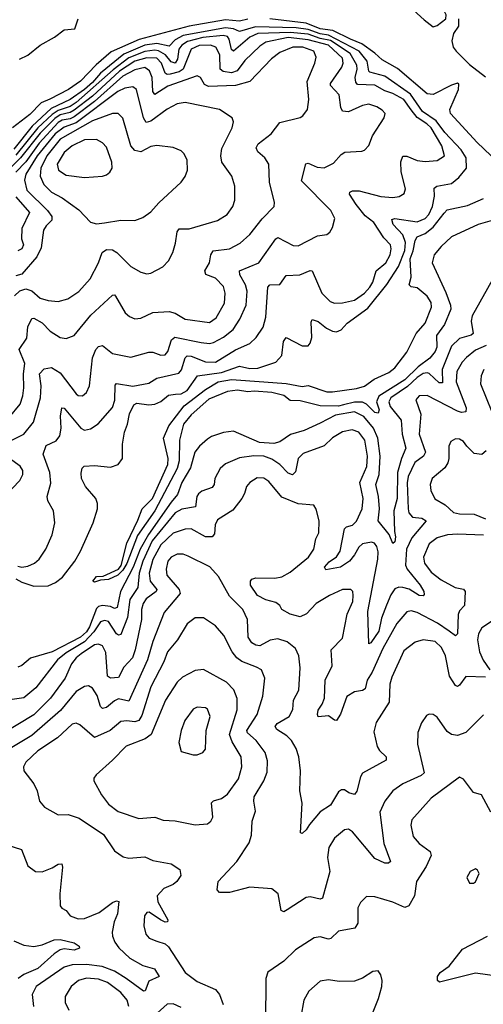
# Model space of a CAD drawing. Extents: x 1771496 to 1971148, y 471553 to 643630.
# Tile 519 of 656: x 1846914 to 1849213, y 625066 to 629951. Entities that reach past the tile are written whole.
import ezdxf

# ---------------------------------------------------------------- set-up
doc = ezdxf.new("R2010")
doc.units = 0

msp = doc.modelspace()

# ---------------------------------------------------------------- linework, layer by layer
at = {"layer": '0CON10XD'}
for points in [[(1848965, 629915.4), (1848985, 629922.5), (1849028, 629955), (1849029.5, 629975), (1849014.7, 630005), (1848954, 630055), (1848899.2, 630135), (1848850.2, 630180.2), (1848797.7, 630247.7), (1848755, 630273.2), (1848725, 630280.3), (1848704.3, 630275.7), (1848697.3, 630255), (1848713.6, 630173.6), (1848723.5, 630155), (1848816.6, 630066.6), (1848868, 629998), (1848920.2, 629950.2), (1848965, 629915.4)], [(1848045, 629953.8), (1848005, 629944.3), (1847935, 629950.3), (1847755, 629918.7), (1847506.9, 629853.1), (1847368.2, 629791.8), (1847292.9, 629727.1), (1847215, 629646.2), (1847156.2, 629605), (1847063.6, 629556.4), (1847020.9, 629539.1), (1846965, 629480.5), (1846877.8, 629415)], [(1846912.9, 629755), (1846955, 629774.6), (1847015, 629824.7), (1847086.1, 629863.9), (1847135, 629900), (1847187.5, 629905), (1847204, 629955)], [(1849285.2, 629245), (1849182.7, 629342.7), (1849051.4, 629485), (1849047.2, 629505), (1849090, 629605), (1849092, 629632), (1849085, 629635.6), (1849055, 629626), (1848965, 629580.6), (1848935, 629582.8), (1848788.6, 629708.6), (1848711.5, 629751.5), (1848675.1, 629785.1), (1848610.6, 629830.6), (1848555.2, 629854.8), (1848467.9, 629897.9), (1848405, 629905.7), (1848335, 629934.1), (1848155.1, 629954.9)], [(1849091, 629955), (1849091.2, 629918.8), (1849065, 629882.9), (1849056.9, 629846.9), (1849064.6, 629815), (1849078.9, 629795), (1849145, 629728.9), (1849225, 629668.1)], [(1846895, 627176.7), (1846925, 627160.7), (1846985, 627141.6), (1847055, 627142.7), (1847091.2, 627158.8), (1847126.7, 627185), (1847188.4, 627265), (1847216, 627315), (1847277.8, 627455), (1847299.6, 627525), (1847300.8, 627550.7), (1847292.2, 627575), (1847240, 627635), (1847221.4, 627675), (1847218.8, 627701.2), (1847224.3, 627725.7), (1847234.5, 627735.5), (1847285, 627739.1), (1847365, 627731.1), (1847402, 627745), (1847424, 627775), (1847423.3, 627845), (1847434.5, 627905), (1847449.6, 627945), (1847458, 627995), (1847479.6, 628040.4), (1847495, 628048.1), (1847555, 628040), (1847585, 628043.2), (1847615, 628056.2), (1847652, 628088), (1847686.2, 628093.8), (1847715, 628095.7), (1847745, 628111), (1847795.7, 628184.3), (1847915, 628200.5), (1848005, 628232.4), (1848055, 628220.2), (1848095, 628222), (1848185, 628251.8), (1848215, 628286), (1848223.2, 628355), (1848235, 628374.3), (1848315, 628333.4), (1848345, 628333.3), (1848355, 628346), (1848363.1, 628375), (1848359.3, 628450.7), (1848365, 628464.2), (1848395, 628454.6), (1848435, 628421.6), (1848465, 628405.9), (1848485, 628402.5), (1848508, 628412), (1848537.6, 628445), (1848640.4, 628519.6), (1848735, 628636.9), (1848793.7, 628726.3), (1848825, 628806.9), (1848827.8, 628845), (1848814.2, 628884.2), (1848766.7, 628935), (1848760.4, 628959.6), (1848775, 628965.2), (1848885, 628947.5), (1848925, 628964.3), (1848942.6, 628985), (1848961, 629025), (1848971.7, 629075), (1848969.5, 629115), (1848983.8, 629125), (1849055, 629138.8), (1849091.5, 629168.5), (1849130.9, 629215), (1849128.8, 629265), (1849104.3, 629305), (1849022.3, 629392.3), (1848979.2, 629449.2), (1848912.4, 629495), (1848851.9, 629581.9), (1848725, 629671), (1848650.5, 629690.5), (1848645.2, 629695.2), (1848637.1, 629745), (1848597.2, 629795), (1848446.3, 629875), (1848405, 629880.2), (1848345, 629902.9), (1848285, 629911.1), (1848084.3, 629915.7), (1848005, 629891.9), (1847975, 629905.7), (1847935, 629910.6), (1847725, 629871.9), (1847685, 629850.4), (1847655, 629820.2), (1847595, 629832.5), (1847535, 629824.3), (1847430.6, 629779.4), (1847314.9, 629685.1), (1847275, 629639.4), (1847235, 629605.5), (1847165.2, 629555), (1847069.7, 629510.3), (1846976.6, 629423.4), (1846885, 629308.5)], [(1847388.3, 628138.3), (1847395, 628145.6), (1847475, 628133.2), (1847555, 628148.6), (1847595, 628172.8), (1847703.1, 628196.9), (1847716.7, 628213.3), (1847735, 628274.4), (1847745, 628284), (1847765, 628281.7), (1847835, 628253.5), (1847885, 628251.6), (1847985, 628313.7), (1848054.8, 628345.2), (1848087.3, 628375), (1848121.8, 628425), (1848135.3, 628475), (1848145.6, 628625), (1848155, 628636.5), (1848205, 628637.5), (1848235, 628681.9), (1848304.3, 628685.7), (1848355, 628707.1), (1848365, 628705.6), (1848413.4, 628595), (1848453.4, 628553.4), (1848475, 628544.6), (1848515, 628545.8), (1848575, 628560.5), (1848625, 628594.8), (1848650.4, 628625), (1848665, 628649.5), (1848681.6, 628705), (1848730, 628745), (1848751.2, 628785), (1848757, 628815), (1848753.2, 628835), (1848719.4, 628869.4), (1848670, 628945), (1848628.4, 628978.4), (1848583.3, 629035), (1848550, 629085), (1848552, 629095), (1848565, 629101.4), (1848598.2, 629101.8), (1848705.4, 629074.6), (1848765, 629069.6), (1848796.4, 629073.6), (1848820.6, 629089.4), (1848827.9, 629112.1), (1848805.8, 629195.8), (1848804.7, 629245.3), (1848815, 629274.2), (1848835, 629274.5), (1848885, 629252.1), (1848925, 629246.9), (1848985, 629252.1), (1849021.5, 629275), (1849007.2, 629325), (1848955, 629414), (1848933.3, 629435), (1848885.1, 629465.1), (1848855, 629504.4), (1848818.8, 629555), (1848765, 629585.5), (1848725, 629598.4), (1848675, 629625.9), (1848590.2, 629630.2), (1848581.7, 629641.7), (1848577.3, 629665), (1848587.7, 629705), (1848585.7, 629725), (1848553.7, 629783.7), (1848455, 629847.2), (1848405, 629857.1), (1848345, 629879), (1848255, 629887.6), (1848095, 629882), (1848055, 629864.8), (1847975, 629794.7), (1847965, 629803.1), (1847953.2, 629855), (1847945, 629867.8), (1847923, 629873), (1847823.3, 629863.4), (1847746.7, 629843.3), (1847717.6, 629825), (1847703.9, 629805), (1847697.4, 629755), (1847684.8, 629735.2), (1847665, 629741.5), (1847637.2, 629777.2), (1847603, 629797), (1847585, 629800.4), (1847535, 629793.7), (1847455, 629761.8), (1847378.3, 629701.7), (1847195, 629540), (1847165, 629520.8), (1847105, 629500.1), (1847075, 629481), (1847005, 629415), (1846895, 629278.7)], [(1846874.7, 627865), (1846935.2, 627894.8), (1846981.9, 627955), (1847016.9, 628075), (1847020.6, 628135), (1847012.5, 628195), (1847035, 628219.4), (1847072.5, 628225), (1847115, 628198.6), (1847195, 628095.5), (1847205, 628086.7), (1847225, 628084.4), (1847245, 628102), (1847261.2, 628135), (1847275.6, 628274.4), (1847291.8, 628315), (1847305, 628330), (1847325, 628334.4), (1847375, 628295.5), (1847465, 628277.5), (1847555, 628301.5), (1847575, 628300.9), (1847615, 628286.2), (1847635, 628288.2), (1847648.9, 628305), (1847667, 628363), (1847683.4, 628376.6), (1847815, 628349.3), (1847855, 628345.2), (1847875, 628349.8), (1847925, 628375.7), (1847972.5, 628415), (1848006.5, 628465), (1848036.9, 628535), (1848042.6, 628605), (1848033.7, 628635), (1848006.2, 628685), (1848005, 628705.4), (1848099.5, 628745), (1848185, 628864.5), (1848195, 628870), (1848270.9, 628830.9), (1848295, 628829.5), (1848390.5, 628879.5), (1848436.7, 628885), (1848452.4, 628897.6), (1848465, 628920), (1848476.7, 628965), (1848458.1, 629005), (1848312.4, 629152.4), (1848333.7, 629236.3), (1848345, 629240), (1848389.3, 629219.3), (1848425, 629216.2), (1848470.5, 629239.5), (1848507.8, 629282.2), (1848526, 629294), (1848611.4, 629298.6), (1848625, 629304), (1848645, 629326.2), (1848664.4, 629375), (1848721.4, 629465), (1848727.1, 629485), (1848712.5, 629502.5), (1848685, 629519.6), (1848645, 629531.5), (1848615, 629526), (1848545, 629494.1), (1848515, 629497.5), (1848506.5, 629515), (1848498, 629578), (1848456.2, 629625), (1848455.3, 629635), (1848511.9, 629715), (1848519, 629735), (1848515, 629760.4), (1848445, 629824.9), (1848345, 629850.7), (1848245, 629862.8), (1848135, 629839.1), (1848105, 629819.7), (1848031.2, 629748.8), (1847992.1, 629697.9), (1847965, 629688.3), (1847923.5, 629693.5), (1847909, 629705), (1847906.4, 629776.4), (1847886.9, 629815), (1847860, 629825), (1847805, 629822.4), (1847765, 629804.7), (1847724.2, 629705), (1847705, 629692.9), (1847661.2, 629681.2), (1847645, 629679.7), (1847635.7, 629685.7), (1847616.7, 629735), (1847595, 629759.6), (1847545, 629761.8), (1847484.9, 629745.1), (1847408.9, 629695), (1847275, 629572.2), (1847185, 629501.5), (1847165, 629490.2), (1847115, 629478.8), (1847088.8, 629461.2), (1847015, 629387.8), (1846918.9, 629265), (1846866.6, 629215)], [(1846862.6, 627977.4), (1846915.9, 628044.1), (1846930, 628085), (1846935.2, 628125.2), (1846932.5, 628195), (1846940.5, 628245), (1846912, 628315), (1846948.9, 628371.1), (1846955, 628427.5), (1846975, 628468.8), (1846985, 628471.2), (1847025, 628446.9), (1847065.6, 628405.6), (1847114.2, 628374.2), (1847145, 628368.8), (1847185, 628384), (1847267.3, 628485), (1847375, 628584.3), (1847385, 628585.7), (1847390, 628580), (1847437, 628497), (1847458.3, 628478.3), (1847485, 628466.5), (1847515, 628471.1), (1847575, 628498.8), (1847655, 628503.8), (1847684.7, 628494.7), (1847735, 628464.7), (1847855, 628449.2), (1847888.2, 628471.8), (1847929.2, 628545), (1847932.9, 628595), (1847925, 628626.9), (1847885, 628668.5), (1847836.7, 628686.7), (1847832.7, 628705), (1847856.1, 628745), (1847861.5, 628785), (1847874.5, 628805), (1847955.3, 628814.7), (1848007.4, 628842.6), (1848056.4, 628885), (1848117.2, 628962.8), (1848175.8, 629025), (1848178.6, 629045), (1848153.2, 629145), (1848150, 629235), (1848130.6, 629265), (1848095.6, 629295), (1848086.9, 629315), (1848096.9, 629335), (1848160.6, 629385), (1848205, 629441.9), (1848305, 629465.6), (1848319.2, 629475), (1848341.4, 629505), (1848348.5, 629555), (1848340.3, 629645), (1848378.2, 629735), (1848384.5, 629765), (1848373.3, 629795), (1848318.6, 629815), (1848269.2, 629815), (1848205, 629788.2), (1848162.9, 629757.1), (1848055.4, 629645), (1847985.2, 629625.2), (1847850.4, 629620.4), (1847830.4, 629630.4), (1847810.6, 629665), (1847795, 629672.5), (1847648.3, 629621.7), (1847585, 629580.8), (1847574.9, 629594.9), (1847571.7, 629665), (1847557.5, 629697.5), (1847535, 629714), (1847485, 629701.8), (1847425, 629671.4), (1847285, 629546), (1847185, 629468.4), (1847165, 629459), (1847125, 629453.5), (1847105, 629441.2), (1847010.6, 629339.4), (1846944.3, 629245.7), (1846895.9, 629195)], [(1846888.4, 628581.6), (1846915, 628605.5), (1846945, 628615.5), (1846975, 628606.4), (1847015, 628570.3), (1847055, 628558.2), (1847105, 628553.3), (1847153.5, 628566.5), (1847207.2, 628602.8), (1847263.1, 628665), (1847305.5, 628745), (1847323.3, 628796.7), (1847345, 628810.8), (1847375, 628810), (1847396.7, 628796.7), (1847465, 628726.4), (1847515, 628698.1), (1847545, 628690.6), (1847565, 628692.9), (1847624.6, 628725.4), (1847651.9, 628755), (1847673.1, 628796.9), (1847687.1, 628842.9), (1847695, 628898.8), (1847705, 628914.4), (1847755, 628912.9), (1847895, 628955.5), (1847942.5, 628985), (1847971.1, 629025), (1847980.5, 629055), (1847981.5, 629125), (1847966.7, 629175), (1847916.9, 629245), (1847911.2, 629275), (1847917.4, 629312.6), (1847967.8, 629415), (1847974, 629445), (1847968.8, 629465), (1847905, 629505.5), (1847735, 629539.6), (1847695, 629533.8), (1847645, 629506.9), (1847565, 629447.5), (1847540.7, 629440.7), (1847528.3, 629465), (1847494.3, 629604.3), (1847475, 629617.5), (1847435, 629611.6), (1847400.8, 629595), (1847195, 629439.5), (1847135, 629418.4), (1847090.2, 629385), (1847001.7, 629275), (1846945.5, 629185), (1846937.7, 629155), (1846949.3, 629105), (1847052.5, 629005), (1847072.8, 628975), (1847072.9, 628957.1), (1847045, 628928.9), (1847032.7, 628907.2), (1847021, 628819), (1847000, 628775), (1846925, 628688.2), (1846895, 628680.8)], [(1847295, 628938.1), (1847335, 628943.9), (1847415, 628956.2), (1847485, 628955.6), (1847525, 628970), (1847565, 628998.1), (1847605, 629043.1), (1847715.5, 629144.5), (1847735, 629173.3), (1847745.7, 629205), (1847744.2, 629255), (1847730, 629285), (1847715, 629300), (1847675, 629317.1), (1847595, 629327.3), (1847565, 629321.8), (1847515, 629295.3), (1847485, 629302.1), (1847465, 629325.6), (1847425, 629463.1), (1847402, 629485), (1847375, 629486.4), (1847275, 629449.1), (1847115, 629357.7), (1847048.1, 629275), (1847019.8, 629215), (1847016.1, 629175), (1847033.5, 629133.5), (1847071.2, 629095), (1847125, 629067.3), (1847207.8, 629007.8), (1847265, 628946), (1847295, 628938.1)], [(1847235, 629168.8), (1847325, 629174.2), (1847345, 629180.8), (1847362, 629195), (1847372.5, 629215), (1847371.9, 629245), (1847345, 629318.6), (1847325, 629340), (1847295, 629356.1), (1847235, 629354.7), (1847175, 629324.7), (1847135, 629292.7), (1847100.5, 629235), (1847106.2, 629205), (1847145, 629180), (1847235, 629168.8)], [(1846895, 629072.4), (1846962.9, 628995), (1846925.2, 628915), (1846923.8, 628863.8), (1846933.3, 628835), (1846925, 628813.6), (1846905, 628804.1)], [(1849315, 628970.7), (1849187.5, 628935), (1849055, 628873.8), (1849005, 628826.2), (1848969.2, 628785), (1848960.5, 628745), (1849028.3, 628598.3), (1849051.3, 628535), (1849052.9, 628515), (1849020.4, 628439.6), (1848981, 628385), (1848982.7, 628327.3), (1848975, 628305.5), (1848948.3, 628271.7), (1848890.9, 628229.1), (1848825, 628164.4), (1848696.1, 628083.9), (1848683.1, 628055), (1848697.4, 628015), (1848691.7, 627998.3), (1848675, 628001.9), (1848635, 628043.5), (1848615, 628054.2), (1848575, 628053.7), (1848520.1, 628039.9), (1848495, 628033.8), (1848405, 628036), (1848305, 628060), (1848255, 628061.8), (1848225, 628086.9), (1848165, 628101.3), (1848077.8, 628107.8), (1848045, 628104.7), (1847995, 628113.1), (1847945, 628107.4), (1847851.9, 628068.1), (1847765, 627991.3), (1847725.8, 627945), (1847706.1, 627865), (1847705, 627762.5), (1847695.6, 627725), (1847585, 627514.7), (1847497.9, 627392.1), (1847445, 627253.8), (1847425, 627220), (1847401.1, 627195), (1847355, 627174.6), (1847315, 627171.4), (1847285, 627161.2), (1847277.5, 627165), (1847295, 627188.6), (1847328.9, 627191.1), (1847405, 627225.7), (1847417.4, 627242.6), (1847445, 627354.2), (1847500.9, 627469.1), (1847521.2, 627525), (1847572.7, 627575), (1847648.9, 627745), (1847650.4, 627775), (1847626.9, 627875), (1847653.7, 627936.3), (1847730, 628035), (1847835, 628116.5), (1847898.2, 628155), (1847965, 628166.1), (1848125, 628154.7), (1848235, 628147.1), (1848315, 628132.1), (1848345, 628136.7), (1848437.5, 628105), (1848465, 628104.5), (1848585, 628120.7), (1848625, 628133.8), (1848671.6, 628168.4), (1848745, 628201.2), (1848775, 628224.5), (1848835, 628300.9), (1848881.2, 628395), (1848924.6, 628445), (1848956.9, 628525), (1848955, 628547.5), (1848935, 628580), (1848885, 628620.9), (1848855, 628626), (1848846, 628635), (1848855.9, 628674.1), (1848850.9, 628765), (1848866.1, 628803.9), (1848875, 628855.6), (1848885.7, 628874.3), (1848925, 628890.8), (1848965, 628922.2), (1849018.8, 628991.2), (1849035, 629007.2), (1849135, 629030), (1849215, 629064.7)], [(1849272.5, 628685), (1849157.5, 628482.5), (1849153.1, 628455), (1849163.8, 628395), (1849153.3, 628386.7), (1849095, 628370), (1849055, 628332.2), (1849009.5, 628215), (1849010.3, 628149.7), (1848995, 628149.8), (1848945, 628195.2), (1848935, 628199.5), (1848915, 628195.7), (1848885, 628176.7), (1848838.3, 628131.7), (1848755, 628075.4), (1848745.2, 628055), (1848752.1, 628032.1), (1848806.6, 627965), (1848810.9, 627895), (1848829, 627825), (1848807.2, 627775), (1848787.8, 627705), (1848786.8, 627575), (1848769.2, 627515), (1848772.7, 627412.7), (1848778.8, 627385), (1848775, 627361.2), (1848765, 627352), (1848747.1, 627397.1), (1848692.2, 627465), (1848698.3, 627525), (1848694, 627585), (1848680, 627645), (1848696.8, 627695), (1848702.2, 627785), (1848690, 627875), (1848668.8, 627925), (1848621.8, 627981.8), (1848575, 628005.9), (1848480.6, 627989.4), (1848405, 627949.7), (1848325, 627913.2), (1848257.3, 627892.7), (1848205, 627857.3), (1848175, 627848.6), (1848104.2, 627854.2), (1847975, 627910), (1847925, 627903.3), (1847865, 627882.7), (1847845, 627870), (1847805.5, 627835), (1847783.4, 627805), (1847761.8, 627728.2), (1847718.8, 627655), (1847697.6, 627595), (1847665, 627558), (1847552.8, 627397.2), (1847511.8, 627325), (1847477.6, 627235), (1847414.9, 627115.1), (1847398.3, 627035), (1847385, 627030.3), (1847365, 627039.3), (1847324.8, 627044.8), (1847305, 627040.6), (1847295, 627030.7), (1847261, 626939), (1847245, 626914.7), (1847215, 626888.3), (1847075, 626815.4), (1846967.1, 626782.9), (1846925, 626747.1), (1846905, 626738.5)], [(1849227.1, 628335), (1849175, 628311.6), (1849130.4, 628275), (1849108.5, 628251.5), (1849081.7, 628205), (1849078.4, 628155), (1849128.9, 628025), (1849126.9, 628005), (1849105, 628002.5), (1849085, 628008.9), (1848935, 628086.4), (1848895.7, 628084.3), (1848878.8, 628065), (1848903.4, 627993.4), (1848895.8, 627895), (1848926.8, 627805), (1848916.9, 627785), (1848874.7, 627755), (1848841.2, 627685), (1848836.7, 627653.3), (1848840.4, 627525), (1848844.8, 627504.8), (1848862.8, 627482.8), (1848908, 627478), (1848930, 627465), (1848859, 627381), (1848833.1, 627325), (1848827.7, 627245), (1848835.6, 627225), (1848901, 627145), (1848918.8, 627115), (1848920.9, 627099.1), (1848915, 627092.5), (1848895.4, 627094.6), (1848845.7, 627125.7), (1848815, 627134.7), (1848793.9, 627136.1), (1848775, 627127.3), (1848755, 627098.5), (1848732.6, 627047.4), (1848707.9, 626982.1), (1848695, 626918.2), (1848655, 626860), (1848645, 626854.2), (1848641, 627015), (1848690, 627275), (1848691.6, 627311.6), (1848685, 627337.1), (1848673.7, 627353.7), (1848659.5, 627359.5), (1848615, 627350.7), (1848596.4, 627335), (1848575, 627296), (1848549.2, 627265), (1848505, 627234.4), (1848431.9, 627221.9), (1848425.5, 627235), (1848449.1, 627260.9), (1848485, 627286.9), (1848504.2, 627315), (1848524.8, 627425.2), (1848535.2, 627434.8), (1848565, 627443.7), (1848585, 627463.3), (1848612.8, 627525), (1848617.3, 627575), (1848601.6, 627655), (1848635.2, 627734.8), (1848639.2, 627785), (1848625.2, 627865), (1848596.4, 627905), (1848563.4, 627916.6), (1848515, 627906.6), (1848465, 627876.6), (1848425, 627837.5), (1848320.8, 627799.2), (1848295.2, 627774.8), (1848282, 627708), (1848267.6, 627692.4), (1848245, 627701.8), (1848204.7, 627745), (1848165, 627771.2), (1848125, 627785.2), (1848075, 627787), (1848005, 627777.5), (1847935, 627748), (1847907.7, 627725), (1847882.5, 627675), (1847878.5, 627645), (1847869.1, 627630.9), (1847817.2, 627612.8), (1847800.5, 627599.5), (1847793.1, 627585), (1847786.4, 627533.6), (1847717.6, 627522.4), (1847685, 627505.2), (1847571.8, 627365), (1847525, 627264.1), (1847507.1, 627205), (1847500.4, 627135), (1847460.6, 627075), (1847448.6, 626985), (1847415, 626901.5), (1847405, 626897.5), (1847395, 626903.8), (1847355, 626965.2), (1847335, 626970.9), (1847315, 626963.1), (1847281.8, 626915), (1847235.2, 626864.8), (1847145, 626809.3), (1847101.5, 626775), (1846995, 626637.3), (1846935, 626587.1), (1846793.4, 626566.6)], [(1849216.6, 628215), (1849203.4, 628185), (1849198.9, 628145), (1849256.2, 628005)], [(1846905, 627240.9), (1846925, 627235.3), (1846955, 627239.7), (1846987.8, 627255), (1847010.9, 627275), (1847044.5, 627325), (1847074.6, 627395.4), (1847088.5, 627455), (1847081.8, 627515), (1847054.5, 627565), (1847050, 627585), (1847068, 627652), (1847064.4, 627705), (1847030, 627795), (1847045, 627839.4), (1847095, 627862.2), (1847113.6, 627886.4), (1847120.5, 627925), (1847115.9, 627984.1), (1847123.5, 628025), (1847135, 628024.2), (1847216.7, 627925), (1847235, 627915.4), (1847265, 627920.9), (1847303.6, 627946.4), (1847375, 628027.8), (1847386.6, 628063.4), (1847388.3, 628138.3)], [(1849227, 627813), (1849205.4, 627794.6), (1849168.9, 627798.9), (1849131.9, 627835), (1849115, 627858.6), (1849095, 627870.6), (1849075, 627871.4), (1849051.7, 627858.3), (1849041.9, 627835), (1849043.1, 627775), (1849037.4, 627752.6), (1849022.4, 627727.6), (1848959.5, 627675), (1848950.4, 627645), (1848952.9, 627615), (1848973.7, 627573.7), (1849023.6, 627543.6), (1849065, 627506.9), (1849095, 627499.3), (1849168.3, 627498.3), (1849225, 627475.5)], [(1846841.5, 627588.5), (1846914.3, 627665), (1846930, 627695), (1846929.4, 627715), (1846915.9, 627735.9), (1846863.5, 627773.5)], [(1849215, 627394.4), (1849085, 627399.4), (1849036.7, 627395), (1848985, 627380.4), (1848945, 627351.1), (1848916.2, 627285), (1848922, 627255), (1848955, 627210), (1849005, 627172.2), (1849074.2, 627135), (1849115, 627125.4), (1849123.1, 627115), (1849120.5, 627045), (1849095, 627017.8), (1849089, 627001), (1849085, 626903.8), (1849075, 626894.4), (1849045, 626917.3), (1848987.1, 626957.1), (1848885, 627009.7), (1848855, 627018.5), (1848835, 627012.7), (1848784.2, 626955), (1848715, 626830.9), (1848663, 626715), (1848637.2, 626675), (1848628.3, 626631.8), (1848615, 626623.3), (1848575, 626616.6), (1848537.1, 626592.9), (1848505, 626505.8), (1848485.5, 626474.5), (1848475, 626475.8), (1848445, 626497.5), (1848395, 626492), (1848390.5, 626505), (1848394.7, 626525), (1848414.8, 626555.2), (1848425.7, 626585), (1848429.3, 626675), (1848463.4, 626745), (1848458.8, 626825), (1848515, 626882.5), (1848538.3, 627001.7), (1848567.1, 627065), (1848568.5, 627095), (1848565.7, 627115), (1848556.7, 627125), (1848515, 627124.4), (1848450, 627095), (1848385, 627055.5), (1848336.7, 627003.3), (1848305, 626988), (1848255, 627002.6), (1848214.6, 627024.6), (1848204, 627045), (1848185, 627060), (1848135, 627073.1), (1848092.8, 627095), (1848059.2, 627145), (1848058.5, 627165), (1848064.7, 627175.3), (1848085, 627182.5), (1848179.3, 627180.7), (1848215, 627187.5), (1848255, 627210), (1848346.4, 627285), (1848372.3, 627325), (1848382.9, 627375), (1848397.3, 627405), (1848399.7, 627465), (1848385, 627523.3), (1848372.3, 627542.3), (1848295, 627549.1), (1848215, 627583.1), (1848149.4, 627659.4), (1848125, 627676.2), (1848092.1, 627677.9), (1848055, 627655.5), (1848038.5, 627635), (1848029.1, 627600.9), (1848016.7, 627575), (1847971.7, 627518.3), (1847895, 627470), (1847883.9, 627445), (1847879.9, 627400.1), (1847868.1, 627385), (1847835, 627386), (1847765, 627424.6), (1847735, 627423.7), (1847675, 627404.1), (1847615, 627346.3), (1847575, 627273.3), (1847555.8, 627205), (1847561.9, 627165), (1847594.2, 627125), (1847590.6, 627115), (1847541.9, 627078.2), (1847526.2, 627055), (1847518.4, 627025), (1847518.9, 626975), (1847486.9, 626825), (1847473.5, 626785), (1847431.3, 626738.7), (1847405, 626688.5), (1847365, 626684.5), (1847349.6, 626695), (1847342.1, 626812.1), (1847325, 626845.4), (1847305, 626853.5), (1847285, 626850.5), (1847219.5, 626805)], [(1848759.1, 626689.1), (1848749.7, 626655), (1848746.6, 626565), (1848682.2, 626465), (1848671.3, 626418.7), (1848686.5, 626345), (1848698.9, 626325), (1848732.2, 626295), (1848732, 626278), (1848615, 626212.9), (1848604.6, 626195), (1848586.4, 626123.6), (1848575, 626108), (1848546.2, 626115), (1848525, 626130.8), (1848509.5, 626130.5), (1848495, 626121.2), (1848455.5, 626055), (1848405, 626021.8), (1848351.2, 625958.8), (1848335, 625931.4), (1848315, 625914.2), (1848307.5, 625917.5), (1848314.4, 626064.4), (1848302.9, 626125), (1848306.2, 626225), (1848298, 626295), (1848285.3, 626335.3), (1848262.5, 626375), (1848238.7, 626398.7), (1848189.2, 626429.3), (1848181.5, 626445), (1848190.5, 626459.5), (1848250, 626495), (1848269.3, 626529.3), (1848272.2, 626575), (1848298.2, 626625), (1848305.4, 626735), (1848298.8, 626795), (1848281.4, 626831.4), (1848240.8, 626865), (1848195, 626880), (1848156.9, 626873.1), (1848105, 626844.6), (1848085, 626847.9), (1848065, 626860.5), (1848047.3, 626887.2), (1848043.4, 626975), (1848020.4, 627025), (1847955, 627091.5), (1847899.4, 627189.4), (1847856.6, 627236.6), (1847750.5, 627290.5), (1847725, 627299.6), (1847695, 627299.1), (1847665, 627285.3), (1847648.7, 627265), (1847640, 627225), (1847644.7, 627195), (1847704.7, 627125), (1847709.7, 627105), (1847630, 627010), (1847574.2, 626865.8), (1847547.7, 626775), (1847455, 626570.4), (1847405, 626581.1), (1847385, 626572.1), (1847345, 626539.5), (1847325, 626534.6), (1847315, 626543.3), (1847299, 626599), (1847275.6, 626635.6), (1847255, 626646.5), (1847235, 626642.5), (1847195, 626618), (1847116.7, 626523.3), (1846975, 626399.7), (1846850.7, 626325)], [(1849215, 626502.5), (1849127.1, 626415), (1849085, 626400), (1849056.2, 626405), (1849035, 626420), (1848985, 626491.2), (1848965, 626504), (1848945, 626506), (1848931.2, 626498.8), (1848907, 626463), (1848888.6, 626415), (1848886.6, 626356.6), (1848919.6, 626215), (1848905, 626201.1), (1848815, 626160), (1848765, 626125.5), (1848725.5, 626075), (1848700.5, 626019.5), (1848720, 625865), (1848753.8, 625775), (1848743, 625767), (1848725, 625766.4), (1848675, 625790), (1848565, 625922.9), (1848545, 625935.5), (1848525, 625932.2), (1848475, 625890), (1848447.8, 625845), (1848441.5, 625795), (1848451.8, 625725), (1848416.7, 625593.3), (1848405, 625587.8), (1848355, 625600), (1848335, 625596.5), (1848240.8, 625535), (1848225, 625525.8), (1848211.4, 625531.4), (1848195.6, 625615), (1848165, 625638.6), (1848055, 625648.1), (1847955, 625621.9), (1847905, 625621.2), (1847894.2, 625634.2), (1847898.8, 625675), (1847991.9, 625775), (1848052.8, 625867.2), (1848064.5, 625905.5), (1848067.5, 625975), (1848084.5, 626025), (1848075.4, 626075), (1848077.3, 626095), (1848125.4, 626175), (1848141.1, 626218.9), (1848143.3, 626275), (1848131.8, 626315), (1848087.1, 626375), (1848043.5, 626413.5), (1848040.5, 626425), (1848091.9, 626505), (1848120, 626595), (1848130, 626685), (1848113.1, 626725), (1848089.2, 626739.2), (1848016.5, 626766.5), (1847991.1, 626785), (1847967.3, 626815), (1847925.9, 626895.9), (1847884.5, 626944.5), (1847825, 626983.1), (1847785, 626983.1), (1847745, 626954.3), (1847696.2, 626875), (1847647.5, 626815), (1847628.8, 626765), (1847565, 626641.5), (1847520.4, 626499.6), (1847505, 626474.2), (1847485, 626467.8), (1847445, 626472.9), (1847415, 626468.7), (1847362.2, 626425), (1847285, 626389.6), (1847212.8, 626452.8), (1847195, 626460.6), (1847175, 626456.2), (1847102, 626388), (1847005, 626323.4), (1846945, 626267.5), (1846933.5, 626245), (1846935.4, 626225.4), (1846985, 626160.8), (1847001.5, 626125), (1847013.2, 626075), (1847037.1, 626045), (1847105, 626006.2), (1847155, 626007.3), (1847209.5, 625989.5), (1847329.5, 625909.5), (1847385, 625827.5), (1847427.6, 625797.6), (1847455, 625791.5), (1847535, 625798.5), (1847575, 625779.1), (1847665, 625762.9), (1847708, 625735), (1847714.2, 625705), (1847694.3, 625675.7), (1847675, 625660), (1847628.3, 625641.7), (1847595.7, 625605), (1847599.2, 625575), (1847648.8, 625485), (1847647.5, 625475), (1847635, 625474.2), (1847613.3, 625485), (1847556.1, 625523.9), (1847545, 625522), (1847533.3, 625505), (1847530, 625455), (1847539.2, 625415), (1847556.2, 625395), (1847595, 625380), (1847635, 625366.5), (1847651.9, 625351.9), (1847735.6, 625225), (1847795, 625179.1), (1847885, 625139.3), (1847905.5, 625115.5), (1847923.6, 625065)], [(1849269.1, 626975), (1849206.6, 626933.4), (1849189.6, 626905), (1849184, 626875), (1849194.4, 626814.4), (1849213, 626773), (1849246.1, 626725)], [(1849225, 626689.6), (1849127, 626693), (1849095, 626648.9), (1849085, 626643.1), (1849075, 626647.8), (1849046.4, 626695), (1849025.3, 626795), (1849005.9, 626835.9), (1848975, 626865.9), (1848915, 626874.1), (1848875, 626862.7), (1848819.4, 626820.6), (1848759.1, 626689.1)], [(1847219.5, 626805), (1847194.3, 626785), (1847170.8, 626755), (1847139.1, 626685), (1847066.2, 626585), (1846985, 626501.8), (1846761, 626369)], [(1847785, 625956.7), (1847845, 625961.4), (1847862.5, 625975), (1847871.9, 625995), (1847864.7, 626065.3), (1847875, 626075.6), (1847915, 626086.7), (1847945, 626108.6), (1847998.9, 626185), (1848015.4, 626245), (1848011.8, 626295), (1847967.9, 626367.9), (1847954.8, 626405), (1847992.3, 626527.7), (1847992.8, 626582.8), (1847975.8, 626625.8), (1847939.4, 626665), (1847825, 626727.5), (1847785, 626722.7), (1847721.2, 626688.8), (1847695, 626664.4), (1847637.1, 626575), (1847565.6, 626404.4), (1847536.6, 626383.4), (1847442.8, 626347.2), (1847375, 626277.5), (1847293.8, 626205), (1847282.3, 626187.7), (1847282, 626175), (1847320.6, 626105), (1847355, 626060), (1847402.3, 626022.3), (1847505, 625987.8), (1847585, 625994.4), (1847625, 625980), (1847685, 625976.9), (1847785, 625956.7)], [(1847775, 626304), (1847795, 626304.2), (1847823.3, 626315), (1847835, 626332.5), (1847839.5, 626425), (1847859.5, 626495), (1847845, 626530.8), (1847835, 626537.5), (1847795, 626541.4), (1847775, 626531.4), (1847732.7, 626475), (1847714.5, 626425), (1847702.9, 626365), (1847715, 626320), (1847775, 626304)], [(1849250.3, 626020.3), (1849205, 626105.8), (1849165, 626117.5), (1849115, 626183.8), (1849095, 626192.5), (1848955, 626088.5), (1848858.9, 625981.1), (1848853.6, 625955), (1848865, 625899.2), (1848895, 625864.5), (1848950, 625825), (1848955.5, 625805), (1848930.4, 625749.6), (1848882.7, 625675), (1848872.5, 625605), (1848844.7, 625555.3), (1848825, 625546.9), (1848765, 625572.5), (1848675, 625599.2), (1848635, 625601.2), (1848605, 625571.2), (1848591.9, 625545), (1848591.7, 625468.3), (1848576.1, 625443.9), (1848495, 625428.9), (1848456.6, 625393.4), (1848445, 625389.5), (1848405, 625401.5), (1848375, 625395.6), (1848282.6, 625337.4), (1848225, 625281.1), (1848145, 625226.7), (1848135.6, 625194.4), (1848134.1, 624975)], [(1846855, 625855.5), (1846924, 625835), (1846955, 625753.8), (1846993.3, 625725), (1847025, 625723.6), (1847075, 625743.1), (1847105, 625762.2), (1847122.7, 625762.7), (1847126.4, 625746.4), (1847112.7, 625615), (1847114.4, 625554.4), (1847122.7, 625542.7), (1847145, 625531.2), (1847164.6, 625504.6), (1847205, 625490.9), (1847235, 625492.1), (1847308, 625522), (1847375, 625572.1), (1847395, 625579.4), (1847406.5, 625576.5), (1847400, 625515), (1847383.4, 625475), (1847373, 625425), (1847374.3, 625404.3), (1847386.1, 625375), (1847406.3, 625346.3), (1847460.9, 625295), (1847525, 625258.7), (1847583, 625243), (1847605.6, 625205), (1847555, 625181.1), (1847536, 625134), (1847528.7, 625131.3), (1847442.1, 625195), (1847385, 625230.5), (1847323.7, 625253.7), (1847245, 625264.6), (1847175, 625261.9), (1847135, 625250), (1846995.3, 625155), (1846975.3, 625115), (1846983.5, 625055)], [(1849165, 625666.7), (1849175, 625673.3), (1849193.3, 625715), (1849185, 625732.5), (1849175, 625738.8), (1849148.8, 625725), (1849131.2, 625695), (1849145, 625667.5), (1849165, 625666.7)], [(1846885, 625381.5), (1846935, 625359.7), (1846985, 625353.7), (1847025, 625361.9), (1847085, 625385.9), (1847115, 625387.6), (1847185, 625370.8), (1847210, 625355), (1847211.2, 625345), (1847184.5, 625335.5), (1847135, 625341.2), (1847115, 625336.6), (1847085, 625317.5), (1847005, 625244.1), (1846935.2, 625214.8), (1846906.8, 625195)], [(1849305, 625202.7), (1849175, 625220.3), (1848997, 625177), (1848986.7, 625185), (1848986.2, 625205), (1848998.8, 625225), (1849045, 625255.6), (1849109.7, 625340.3), (1849234.7, 625405.3)], [(1847455.2, 625055), (1847447, 625087), (1847415.3, 625125), (1847350, 625175), (1847305, 625191.6), (1847245, 625196.5), (1847205.7, 625184.3), (1847170, 625155), (1847140, 625105), (1847139.5, 625075), (1847157.8, 625037.8)], [(1848654.6, 624995.4), (1848694.4, 625095), (1848710.8, 625155), (1848712, 625185), (1848705, 625212.5), (1848692, 625232), (1848665, 625229.2), (1848614.2, 625195.8), (1848575, 625180.8), (1848498.8, 625178.8), (1848445, 625187.1), (1848405, 625182), (1848348.7, 625131.3), (1848323.6, 625086.4), (1848308, 625005)], [(1847715, 625050.8), (1847675, 625068.5), (1847645, 625067.8), (1847564.7, 624995)]]:
    msp.add_lwpolyline(points, dxfattribs=at)

doc.saveas('drawing.dxf')
